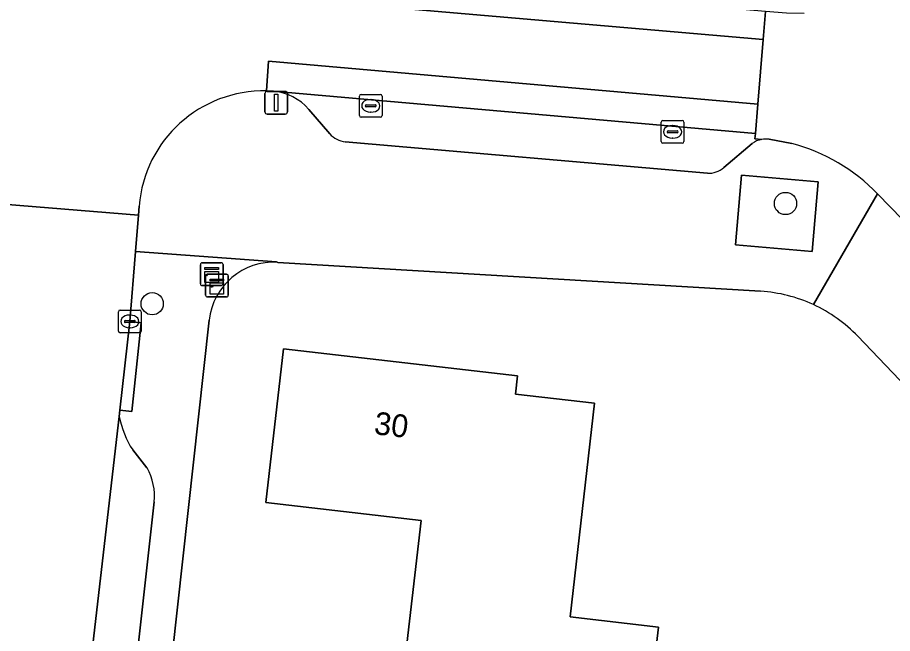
# Model space of a CAD drawing. Extents: x 162396 to 163643, y 386452 to 387406.
# Drawn here: x 162851.99 to 162890.51, y 386561.91 to 386589.03 of the extents above; entities that cross this region are included whole.
import ezdxf

# ---------------------------------------------------------------- set-up
doc = ezdxf.new("R2010")
doc.units = 0
for name, color, linetype in [('IMGEO_Boom', 7, 'Continuous'), ('IMGEO_Erf', 7, 'Continuous'), ('IMGEO_Groenvoorziening', 7, 'Continuous'), ('IMGEO_Kast', 7, 'Continuous'), ('IMGEO_Kolk', 7, 'Continuous'), ('IMGEO_Lichtmast', 7, 'Continuous'), ('IMGEO_Pand', 7, 'Continuous'), ('IMGEO_Pand_nummerreeks', 7, 'Continuous'), ('IMGEO_Parkeervlak_open', 7, 'Continuous'), ('IMGEO_Rijbaan_lokaal_gesloten', 7, 'Continuous'), ('IMGEO_Rijbaan_lokaal_open', 7, 'Continuous'), ('IMGEO_Voetpad_open', 7, 'Continuous')]:
    doc.layers.add(name, color=color, linetype=linetype)

msp = doc.modelspace()

# ---------------------------------------------------------------- linework, layer by layer
at = {"layer": 'IMGEO_Boom'}
for centre in [(162885.801, 386580.84), (162857.92, 386576.424)]:
    msp.add_circle(centre, 0.489, dxfattribs=at)
at = {"layer": 'IMGEO_Erf'}
for points in [[(162884.706, 386576.972), (162863.449, 386578.248)], [(162860.424, 386575.697), (162856.478, 386539.928), (162873.462, 386537.989), (162874.214, 386544.936), (162875.214, 386544.826), (162877.944, 386544.524), (162884.37, 386543.773), (162891.681, 386542.925), (162895.032, 386542.51), (162895.133, 386543.382), (162891.437, 386543.808), (162891.349, 386543.041), (162888.332, 386543.388), (162888.42, 386544.155), (162881.592, 386544.94), (162874.374, 386545.771), (162871.013, 386546.158), (162870.92, 386545.352), (162860.523, 386546.548), (162861.379, 386553.987), (162868.183, 386553.204), (162868.97, 386560.045), (162869.757, 386566.887), (162862.916, 386567.674)], [(162862.916, 386567.674), (162863.695, 386574.443), (162874.002, 386573.257), (162873.909, 386572.448), (162877.397, 386572.046), (162876.314, 386562.636), (162880.207, 386562.188), (162879.817, 386558.799), (162879.708, 386557.853), (162883.043, 386557.469), (162886.369, 386557.087), (162886.849, 386561.263), (162890.498, 386560.843), (162894.147, 386560.423), (162893.642, 386556.032), (162896.842, 386555.664), (162896.111, 386549.314), (162903.068, 386548.513), (162902.344, 386542.218), (162909.011, 386541.45), (162909.344, 386544.646), (162912.873, 386544.224), (162913.466, 386549.351), (162888.98, 386574.996)]]:
    msp.add_lwpolyline(points, dxfattribs=at)
for centre, radius, start, end in [((162863.278, 386575.382), 2.871, 86.5799, 173.7023), ((162884.316, 386570.519), 6.465, 65.1876, 86.5427), ((162884.315, 386570.517), 6.467, 43.8358, 65.1889)]:
    msp.add_arc(centre, radius, start, end, dxfattribs=at)
at = {"layer": 'IMGEO_Groenvoorziening'}
msp.add_lwpolyline([(162887.243, 386581.797), (162883.862, 386582.086), (162883.597, 386579.023), (162886.967, 386578.719)], close=True, dxfattribs=at)
at = {"layer": 'IMGEO_Kast'}
for p, q in [((162860.039, 386577.304), (162860.039, 386578.145)), ((162860.039, 386578.145), (162860.039, 386577.304)), ((162860.114, 386578.229), (162860.955, 386578.229)), ((162860.955, 386578.229), (162860.114, 386578.229)), ((162861.039, 386578.154), (162861.039, 386577.313)), ((162861.039, 386577.313), (162861.039, 386578.154)), ((162860.27, 386576.799), (162860.27, 386577.64)), ((162860.27, 386577.64), (162860.27, 386576.799)), ((162860.345, 386577.724), (162861.186, 386577.724)), ((162861.186, 386577.724), (162860.345, 386577.724)), ((162861.27, 386577.649), (162861.27, 386576.808)), ((162861.27, 386576.808), (162861.27, 386577.649)), ((162860.964, 386577.229), (162860.123, 386577.229)), ((162860.123, 386577.229), (162860.964, 386577.229)), ((162861.195, 386576.724), (162860.354, 386576.724)), ((162860.354, 386576.724), (162861.195, 386576.724))]:
    msp.add_line(p, q, dxfattribs=at)
for points in [[(162860.234, 386578.019), (162860.834, 386578.019), (162860.834, 386577.934), (162860.234, 386577.934), (162860.234, 386578.019)], [(162860.234, 386577.844), (162860.834, 386577.844), (162860.834, 386577.355), (162860.234, 386577.355), (162860.234, 386577.844)], [(162860.465, 386577.514), (162861.065, 386577.514), (162861.065, 386577.429), (162860.465, 386577.429), (162860.465, 386577.514)], [(162860.465, 386577.339), (162861.065, 386577.339), (162861.065, 386576.85), (162860.465, 386576.85), (162860.465, 386577.339)]]:
    msp.add_lwpolyline(points, dxfattribs=at)
for centre in [(162860.318, 386577.693), (162860.549, 386577.188)]:
    msp.add_circle(centre, 0.0377, dxfattribs=at)
for centre, start, end in [((162860.117, 386578.151), 92.4484, 184.2845), ((162860.117, 386578.151), 92.4484, 184.2845), ((162860.961, 386578.151), 2.4484, 94.2845), ((162860.961, 386578.151), 2.4484, 94.2845), ((162860.348, 386577.646), 92.4484, 184.2845), ((162860.348, 386577.646), 92.4484, 184.2845), ((162861.192, 386577.646), 2.4484, 94.2845), ((162861.192, 386577.646), 2.4484, 94.2845), ((162860.117, 386577.307), 182.4484, 274.2845), ((162860.117, 386577.307), 182.4484, 274.2845), ((162860.961, 386577.307), 272.4484, 4.2845), ((162860.961, 386577.307), 272.4484, 4.2845), ((162860.348, 386576.802), 182.4484, 274.2845), ((162860.348, 386576.802), 182.4484, 274.2845), ((162861.192, 386576.802), 272.4484, 4.2845), ((162861.192, 386576.802), 272.4484, 4.2845)]:
    msp.add_arc(centre, 0.0779, start, end, dxfattribs=at)
at = {"layer": 'IMGEO_Kolk'}
for p, q in [((162867.116, 386585.638), (162867.968, 386585.638)), ((162867.041, 386584.712), (162867.041, 386585.564)), ((162867.529, 386585.418), (162867.554, 386585.418)), ((162868.042, 386585.564), (162868.042, 386584.712)), ((162867.3, 386585.132), (162867.3, 386585.144)), ((162867.738, 386585.095), (162867.34, 386585.095)), ((162867.343, 386585.181), (162867.741, 386585.181)), ((162867.552, 386584.858), (162867.527, 386584.858)), ((162867.784, 386585.144), (162867.784, 386585.132)), ((162867.968, 386584.638), (162867.116, 386584.638)), ((162880.402, 386584.494), (162881.254, 386584.494)), ((162880.327, 386583.568), (162880.327, 386584.42)), ((162880.815, 386584.274), (162880.84, 386584.274)), ((162881.328, 386584.42), (162881.328, 386583.568)), ((162880.586, 386583.988), (162880.586, 386584)), ((162881.024, 386583.951), (162880.626, 386583.951)), ((162880.629, 386584.037), (162881.027, 386584.037)), ((162880.838, 386583.714), (162880.813, 386583.714)), ((162881.07, 386584), (162881.07, 386583.988)), ((162881.254, 386583.494), (162880.402, 386583.494)), ((162856.434, 386575.219), (162856.434, 386576.071)), ((162856.509, 386576.145), (162857.361, 386576.145)), ((162857.435, 386576.071), (162857.435, 386575.219)), ((162856.693, 386575.639), (162856.693, 386575.651)), ((162857.131, 386575.602), (162856.733, 386575.602)), ((162856.736, 386575.688), (162857.134, 386575.688)), ((162856.922, 386575.925), (162856.947, 386575.925)), ((162857.177, 386575.651), (162857.177, 386575.639)), ((162856.945, 386575.365), (162856.92, 386575.365)), ((162857.361, 386575.145), (162856.509, 386575.145))]:
    msp.add_line(p, q, dxfattribs=at)
for points in [[(162867.116, 386585.638), (162867.968, 386585.638)], [(162867.041, 386584.712), (162867.041, 386585.564)], [(162868.042, 386585.564), (162868.042, 386584.712)], [(162867.968, 386584.638), (162867.116, 386584.638)], [(162880.402, 386584.494), (162881.254, 386584.494)], [(162880.327, 386583.568), (162880.327, 386584.42)], [(162881.328, 386584.42), (162881.328, 386583.568)], [(162881.254, 386583.494), (162880.402, 386583.494)], [(162856.434, 386575.219), (162856.434, 386576.071)], [(162856.509, 386576.145), (162857.361, 386576.145)], [(162857.435, 386576.071), (162857.435, 386575.219)], [(162857.361, 386575.145), (162856.509, 386575.145)]]:
    msp.add_lwpolyline(points, dxfattribs=at)
for centre, radius, start, end in [((162867.118, 386585.562), 0.0765, 91.552, 178.448), ((162867.118, 386585.562), 0.0765, 91.552, 178.448), ((162867.966, 386585.562), 0.0765, 1.552, 88.448), ((162867.966, 386585.562), 0.0765, 1.552, 88.448), ((162867.34, 386585.141), 0.0403, 85.8775, 175.7526), ((162867.337, 386585.131), 0.0366, 178.938, 274.7102), ((162867.741, 386585.138), 0.043, 264.8664, 352.4533), ((162867.745, 386585.143), 0.0386, 1.7309, 96.639), ((162867.118, 386584.714), 0.0765, 181.552, 268.448), ((162867.118, 386584.714), 0.0765, 181.552, 268.448), ((162867.966, 386584.714), 0.0765, 271.552, 358.448), ((162867.966, 386584.714), 0.0765, 271.552, 358.448), ((162880.404, 386584.418), 0.0765, 91.552, 178.448), ((162880.404, 386584.418), 0.0765, 91.552, 178.448), ((162881.252, 386584.418), 0.0765, 1.552, 88.448), ((162881.252, 386584.418), 0.0765, 1.552, 88.448), ((162880.626, 386583.997), 0.0403, 85.8775, 175.7526), ((162880.623, 386583.987), 0.0366, 178.938, 274.7102), ((162881.027, 386583.994), 0.043, 264.8664, 352.4533), ((162881.031, 386583.999), 0.0386, 1.7309, 96.639), ((162880.404, 386583.57), 0.0765, 181.552, 268.448), ((162880.404, 386583.57), 0.0765, 181.552, 268.448), ((162881.252, 386583.57), 0.0765, 271.552, 358.448), ((162881.252, 386583.57), 0.0765, 271.552, 358.448), ((162856.511, 386576.069), 0.0765, 91.552, 178.448), ((162856.511, 386576.069), 0.0765, 91.552, 178.448), ((162857.359, 386576.069), 0.0765, 1.552, 88.448), ((162857.359, 386576.069), 0.0765, 1.552, 88.448), ((162856.733, 386575.648), 0.0403, 85.8775, 175.7526), ((162856.73, 386575.638), 0.0366, 178.938, 274.7102), ((162857.134, 386575.645), 0.043, 264.8664, 352.4533), ((162857.138, 386575.65), 0.0386, 1.7309, 96.639), ((162856.511, 386575.221), 0.0765, 181.552, 268.448), ((162856.511, 386575.221), 0.0765, 181.552, 268.448), ((162857.359, 386575.221), 0.0765, 271.552, 358.448), ((162857.359, 386575.221), 0.0765, 271.552, 358.448)]:
    msp.add_arc(centre, radius, start, end, dxfattribs=at)
for centre, major_axis, ratio, start_param, end_param in [((162867.528, 386585.138), (-0.387, 0.002), 0.722429, 4.712389, 7.853982), ((162867.553, 386585.138), (-0.39, 0.002), 0.717154, 1.570796, 4.712389), ((162880.814, 386583.994), (-0.387, 0.002), 0.722429, 4.712389, 7.853982), ((162880.839, 386583.994), (-0.39, 0.002), 0.717154, 1.570796, 4.712389), ((162856.921, 386575.645), (-0.387, 0.002), 0.722429, 4.712389, 7.853982), ((162856.946, 386575.645), (-0.39, 0.002), 0.717154, 1.570796, 4.712389)]:
    msp.add_ellipse(centre, major_axis=major_axis, ratio=ratio, start_param=start_param, end_param=end_param, dxfattribs=at)
at = {"layer": 'IMGEO_Lichtmast'}
for p, q in [((162862.885, 386584.874), (162862.885, 386585.674)), ((162862.885, 386585.674), (162862.885, 386584.874)), ((162862.985, 386585.774), (162863.775, 386585.774)), ((162863.775, 386585.774), (162862.985, 386585.774)), ((162863.875, 386585.674), (162863.875, 386584.874)), ((162863.875, 386584.874), (162863.875, 386585.674)), ((162863.775, 386584.774), (162862.985, 386584.774)), ((162862.985, 386584.774), (162863.775, 386584.774))]:
    msp.add_line(p, q, dxfattribs=at)
msp.add_lwpolyline([(162863.305, 386585.649), (162863.455, 386585.649), (162863.455, 386584.899), (162863.305, 386584.899), (162863.305, 386585.649)], dxfattribs=at)
for centre, start, end in [((162862.985, 386585.674), 90, 180), ((162862.985, 386585.674), 90, 180), ((162863.775, 386585.674), 0, 90), ((162863.775, 386585.674), 360, 90), ((162862.985, 386584.874), 180, 270), ((162862.985, 386584.874), 180, 270), ((162863.775, 386584.874), 270, 0), ((162863.775, 386584.874), 270, 0)]:
    msp.add_arc(centre, 0.1, start, end, dxfattribs=at)
at = {"layer": 'IMGEO_Pand'}
msp.add_lwpolyline([(162879.817, 386558.799), (162880.207, 386562.188), (162876.314, 386562.636), (162877.397, 386572.046), (162873.909, 386572.448), (162874.002, 386573.257), (162863.695, 386574.443), (162862.916, 386567.674), (162869.757, 386566.887), (162868.97, 386560.045), (162875.924, 386559.246)], close=True, dxfattribs=at)
at = {"layer": 'IMGEO_Parkeervlak_open'}
for points in [[(162884.742, 386583.656), (162884.453, 386583.681), (162884.473, 386583.919), (162863.386, 386585.773), (162863.262, 386585.78)], [(162864.81, 386584.982), (162865.734, 386583.9)], [(162866.417, 386583.55), (162882.368, 386582.168)], [(162883.083, 386582.418), (162884.333, 386583.482)], [(162856.469, 386571.462), (162854.049, 386550.493)], [(162857.69, 386569.198), (162857.06, 386569.991)], [(162856.457, 386553.72), (162858.009, 386567.702)]]:
    msp.add_lwpolyline(points, dxfattribs=at)
for centre, radius, start, end in [((162863.061, 386583.49), 2.299, 40.4704, 84.9871), ((162866.571, 386584.693), 1.153, 223.4301, 262.3046), ((162884.959, 386582.579), 1.099, 101.377, 124.7155), ((162882.395, 386583.238), 1.071, 268.5539, 309.9904), ((162860.563, 386572.252), 4.169, 190.9288, 212.8485), ((162855.547, 386567.959), 2.476, 354.0411, 30.0333)]:
    msp.add_arc(centre, radius, start, end, dxfattribs=at)
at = {"layer": 'IMGEO_Rijbaan_lokaal_gesloten'}
for points in [[(162844.539, 386592.844), (162842.82, 386593.006), (162836.05, 386593.531), (162828.135, 386594.063), (162820.841, 386594.51), (162815.835, 386594.865), (162807.735, 386595.397), (162795.81, 386596.175), (162794.27, 386596.29), (162793.383, 386596.353), (162793.309, 386595.117), (162815.732, 386593.621), (162828.377, 386592.8), (162836.628, 386592.258), (162846.8, 386591.41), (162851.441, 386590.986), (162864.715, 386589.801), (162884.813, 386588.054), (162884.913, 386589.288), (162881.325, 386589.597), (162867.921, 386590.772), (162864.854, 386591.05), (162857.433, 386591.68)], [(162863.046, 386587.104), (162862.955, 386585.795), (162863.262, 386585.78), (162863.386, 386585.773), (162884.473, 386583.919), (162884.585, 386585.214)]]:
    msp.add_lwpolyline(points, close=True, dxfattribs=at)
at = {"layer": 'IMGEO_Rijbaan_lokaal_open'}
for points in [[(162862.955, 386585.795), (162863.046, 386587.104), (162884.585, 386585.214), (162884.813, 386588.054), (162864.715, 386589.801), (162851.441, 386590.986), (162846.8, 386591.41), (162836.628, 386592.258), (162828.377, 386592.8), (162815.732, 386593.621)], [(162886.619, 386589.201), (162885.842, 386589.222), (162884.913, 386589.288), (162884.813, 386588.054), (162884.585, 386585.214), (162884.473, 386583.919), (162884.453, 386583.681), (162884.742, 386583.656)], [(162885.087, 386583.67), (162886.072, 386583.474)], [(162889.856, 386581.264), (162895.903, 386575.044), (162896.93, 386576.053), (162898.769, 386577.801), (162899.807, 386578.798), (162898.44, 386580.27)], [(162852.625, 386539.029), (162852.755, 386539.186), (162852.781, 386539.88), (162853.528, 386546.753), (162853.97, 386550.062), (162854.049, 386550.493), (162856.469, 386571.462), (162856.501, 386571.743), (162856.935, 386575.645), (162857.183, 386578.729), (162857.311, 386580.324), (162851.366, 386580.816), (162850.771, 386575.612), (162849.175, 386561.132), (162848.605, 386555.948), (162846.636, 386538.981)], [(162851.366, 386580.816), (162857.311, 386580.324), (162857.343, 386580.725)]]:
    msp.add_lwpolyline(points, dxfattribs=at)
for centre, radius, start, end in [((162862.836, 386580.286), 5.51, 88.7588, 175.4319), ((162884.961, 386582.525), 1.152, 83.7049, 100.9426), ((162884.073, 386575.706), 8.021, 43.8607, 75.5662)]:
    msp.add_arc(centre, radius, start, end, dxfattribs=at)
at = {"layer": 'IMGEO_Voetpad_open'}
for points in [[(162863.262, 386585.78), (162862.955, 386585.795)], [(162865.734, 386583.9), (162864.81, 386584.982)], [(162882.368, 386582.168), (162866.417, 386583.55)], [(162884.333, 386583.482), (162883.083, 386582.418)], [(162886.072, 386583.474), (162885.087, 386583.67)], [(162895.903, 386575.044), (162889.856, 386581.264), (162887.029, 386576.387)], [(162887.029, 386576.387), (162889.856, 386581.264)], [(162857.343, 386580.725), (162857.311, 386580.324), (162857.183, 386578.729), (162863.389, 386578.266), (162863.449, 386578.248), (162884.706, 386576.972)], [(162863.449, 386578.248), (162863.389, 386578.266), (162857.183, 386578.729), (162856.935, 386575.645), (162857.437, 386575.586), (162857.016, 386571.683), (162856.501, 386571.743), (162856.469, 386571.462)], [(162854.374, 386537.21), (162862.212, 386536.341), (162862.346, 386537.463), (162869.028, 386536.79), (162868.889, 386535.6), (162874.153, 386535.017), (162875.214, 386544.826), (162874.214, 386544.936), (162873.462, 386537.989), (162856.478, 386539.928), (162860.424, 386575.697)], [(162888.98, 386574.996), (162913.466, 386549.351), (162912.873, 386544.224), (162916.361, 386543.757), (162916.623, 386546.101), (162935.021, 386526.875)], [(162857.06, 386569.991), (162857.69, 386569.198)], [(162858.009, 386567.702), (162856.457, 386553.72)]]:
    msp.add_lwpolyline(points, dxfattribs=at)
for points in [[(162883.862, 386582.086), (162887.243, 386581.797), (162886.967, 386578.719), (162883.597, 386579.023)], [(162856.935, 386575.645), (162856.501, 386571.743), (162857.016, 386571.683), (162857.437, 386575.586)]]:
    msp.add_lwpolyline(points, close=True, dxfattribs=at)
for centre, radius, start, end in [((162862.836, 386580.286), 5.51, 88.7588, 175.4319), ((162863.061, 386583.49), 2.299, 40.4704, 84.9871), ((162866.571, 386584.693), 1.153, 223.4301, 262.3046), ((162884.959, 386582.579), 1.099, 101.377, 124.7155), ((162884.961, 386582.525), 1.152, 83.7049, 100.9426), ((162884.073, 386575.706), 8.021, 43.8607, 75.5662), ((162882.395, 386583.238), 1.071, 268.5539, 309.9904), ((162863.278, 386575.382), 2.871, 86.5799, 173.7023), ((162884.316, 386570.519), 6.465, 65.1876, 86.5427), ((162884.315, 386570.517), 6.467, 43.8358, 65.1889), ((162860.563, 386572.252), 4.169, 190.9288, 212.8485), ((162855.547, 386567.959), 2.476, 354.0411, 30.0333)]:
    msp.add_arc(centre, radius, start, end, dxfattribs=at)

# ---------------------------------------------------------------- texts
at = {"layer": 'IMGEO_Pand_nummerreeks'}
msp.add_text('30', height=1, rotation=353.436, dxfattribs=at).set_placement((162867.656, 386570.686))

doc.saveas('drawing.dxf')
